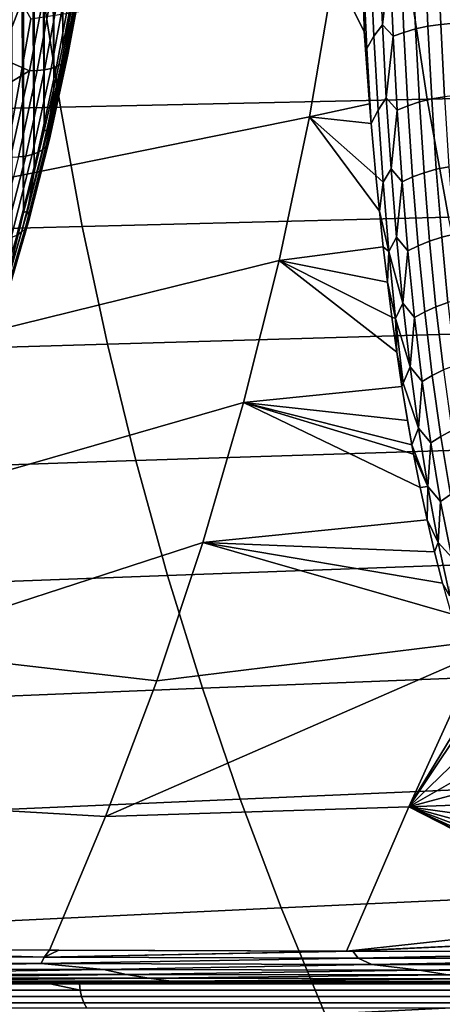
# Model space of a CAD drawing. Header units: metres. Extents: x -240 to 45, y -77 to 27.
# Tile 363 of 656: x -187.98 to -185.96, y -7.75 to -3.04. Entities that reach past the tile are written whole.
import ezdxf

# ---------------------------------------------------------------- set-up
doc = ezdxf.new("R2010")
doc.units = ezdxf.units.M
doc.layers.add('solid_102011X2', color=7, linetype='CONTINUOUS')

msp = doc.modelspace()

# ---------------------------------------------------------------- linework, layer by layer
at = {"layer": 'solid_102011X2'}
for points in [[(-188.013504, 4.148294, 285.377258), (-187.959869, -3.959072, 285.495972), (-188.013824, -4.149368, 285.376556)], [(-188.013504, 4.148294, 285.377258), (-187.959564, 3.957943, 285.496643), (-187.959869, -3.959072, 285.495972)], [(-187.959564, 3.957943, 285.496643), (-187.908554, -3.764963, 285.609528), (-187.959869, -3.959072, 285.495972)], [(-187.959564, 3.957943, 285.496643), (-187.908249, 3.763779, 285.610199), (-187.908554, -3.764963, 285.609528)], [(-187.908249, 3.763779, 285.610199), (-187.859894, -3.56711, 285.717194), (-187.908554, -3.764963, 285.609528)], [(-187.908249, 3.763779, 285.610199), (-187.859589, 3.565869, 285.717865), (-187.859894, -3.56711, 285.717194)], [(-187.859589, 3.565869, 285.717865), (-187.81398, -3.366022, 285.818817), (-187.859894, -3.56711, 285.717194)], [(-187.859589, 3.565869, 285.717865), (-187.81369, 3.364723, 285.819458), (-187.81398, -3.366022, 285.818817)], [(-187.81369, 3.364723, 285.819458), (-187.770813, -3.16177, 285.914307), (-187.81398, -3.366022, 285.818817)], [(-187.81369, 3.364723, 285.819458), (-187.770538, 3.160412, 285.914917), (-187.770813, -3.16177, 285.914307)], [(-187.770538, 3.160412, 285.914917), (-187.730484, -2.954859, 286.003571), (-187.770813, -3.16177, 285.914307)], [(-188.064392, -3.091909, 286.451355), (-187.91713, -2.819909, 286.510193), (-187.917892, -2.696887, 286.567932)], [(-188.064392, -3.091909, 286.451355), (-187.917892, -2.696887, 286.567932), (-187.982956, -2.766685, 286.578064)], [(-186.283478, -3.115453, 290.627899), (-186.300201, -2.750636, 290.443787), (-186.258621, -2.702781, 290.471619), (-186.242935, -3.061804, 290.651337)], [(-186.242935, -3.061804, 290.651337), (-186.258621, -2.702781, 290.471619), (-186.207977, -2.751969, 290.539001)], [(-186.099197, -2.721621, 290.591522), (-186.083923, -3.08142, 290.778625), (-186.139786, -3.097639, 290.756073), (-186.155472, -2.735764, 290.568542)], [(-186.040039, -2.710536, 290.607941), (-186.025055, -3.068585, 290.794861), (-186.083923, -3.08142, 290.778625), (-186.099197, -2.721621, 290.591522)], [(-185.978882, -2.702682, 290.617554), (-185.964111, -3.059335, 290.804535), (-186.025055, -3.068585, 290.794861), (-186.040039, -2.710536, 290.607941)], [(-185.916702, -2.698182, 290.620239), (-185.902023, -3.053814, 290.807434), (-185.964111, -3.059335, 290.804535), (-185.978882, -2.702682, 290.617554)], [(-188.061768, -3.799619, 287.55545), (-188.215012, -3.164556, 286.940491), (-188.071594, -2.771645, 287.062225), (-187.923355, -3.032833, 287.460938)], [(-187.678711, -2.756894, 286.125549), (-187.755402, -3.168666, 285.955841), (-187.730484, -2.954859, 286.003571), (-187.692993, -2.745402, 286.086548)], [(-187.671082, -2.772941, 286.164551), (-187.74823, -3.18711, 285.993835), (-187.755402, -3.168666, 285.955841), (-187.678711, -2.756894, 286.125549)], [(-187.669464, -2.788327, 286.204498), (-187.74704, -3.204795, 286.032837), (-187.74823, -3.18711, 285.993835), (-187.671082, -2.772941, 286.164551)], [(-186.473053, -2.80953, 290.158752), (-186.3508, -2.747492, 290.3638), (-186.335571, -2.803242, 290.412781), (-186.329498, -3.093837, 290.544739)], [(-186.317673, -3.174329, 290.601837), (-186.335571, -2.803242, 290.412781), (-186.300201, -2.750636, 290.443787), (-186.283478, -3.115453, 290.627899)], [(-186.242935, -3.061804, 290.651337), (-186.207977, -2.751969, 290.539001), (-186.191818, -3.116127, 290.72702)], [(-186.207977, -2.751969, 290.539001), (-186.155472, -2.735764, 290.568542), (-186.139786, -3.097639, 290.756073), (-186.191818, -3.116127, 290.72702)], [(-187.91713, -2.819909, 286.510193), (-188.072205, -3.219596, 286.385712), (-187.930878, -3.282021, 286.288635), (-187.85144, -2.855517, 286.464417)], [(-188.064392, -3.091909, 286.451355), (-188.072205, -3.219596, 286.385712), (-187.91713, -2.819909, 286.510193)], [(-186.473053, -2.80953, 290.158752), (-186.591965, -3.502624, 290.241058), (-188.061768, -3.799619, 287.55545), (-187.923355, -3.032833, 287.460938)], [(-187.700363, -2.827486, 286.322021), (-187.779037, -3.249803, 286.147949), (-187.762604, -3.236464, 286.110687), (-187.684265, -2.815881, 286.284058)], [(-187.684265, -2.815881, 286.284058), (-187.762604, -3.236464, 286.110687), (-187.751862, -3.221359, 286.072083), (-187.673889, -2.802738, 286.244629)], [(-187.673889, -2.802738, 286.244629), (-187.751862, -3.221359, 286.072083), (-187.74704, -3.204795, 286.032837), (-187.669464, -2.788327, 286.204498)], [(-186.591965, -3.502624, 290.241058), (-186.473053, -2.80953, 290.158752), (-186.329498, -3.093837, 290.544739), (-186.304138, -3.439207, 290.75)], [(-186.329498, -3.093837, 290.544739), (-186.335571, -2.803242, 290.412781), (-186.317673, -3.174329, 290.601837)], [(-184.339905, -2.816888, 341.182373), (-186.114471, -2.848456, 339.702911), (-186.028244, -3.417705, 339.615143), (-184.255844, -3.379834, 341.094543)], [(-187.893433, -3.2807, 286.268738), (-187.814011, -2.854368, 286.444489), (-187.85144, -2.855517, 286.464417), (-187.930878, -3.282021, 286.288635)], [(-187.814011, -2.854368, 286.444489), (-187.893433, -3.2807, 286.268738), (-187.858612, -3.276711, 286.24408), (-187.779297, -2.850897, 286.419617)], [(-186.114471, -2.848456, 339.702911), (-187.870819, -2.880332, 338.203003), (-187.782394, -3.455945, 338.115295), (-186.028244, -3.417705, 339.615143)], [(-187.779297, -2.850897, 286.419617), (-187.858612, -3.276711, 286.24408), (-187.82753, -3.270133, 286.215332), (-187.748383, -2.845174, 286.390503)], [(-187.748383, -2.845174, 286.390503), (-187.82753, -3.270133, 286.215332), (-187.800827, -3.261102, 286.183075), (-187.721893, -2.837317, 286.357758)], [(-187.721893, -2.837317, 286.357758), (-187.800827, -3.261102, 286.183075), (-187.779037, -3.249803, 286.147949), (-187.700363, -2.827486, 286.322021)], [(-187.870819, -2.880332, 338.203003), (-189.60817, -2.912509, 336.683746), (-189.517532, -3.494543, 336.5961), (-187.782394, -3.455945, 338.115295)], [(-187.755402, -3.168666, 285.955841), (-187.770813, -3.16177, 285.914307), (-187.730484, -2.954859, 286.003571)], [(-186.263428, -3.470244, 290.832184), (-186.283478, -3.115453, 290.627899), (-186.242935, -3.061804, 290.651337), (-186.224075, -3.411156, 290.8508)], [(-186.224075, -3.411156, 290.8508), (-186.242935, -3.061804, 290.651337), (-186.191818, -3.116127, 290.72702)], [(-185.964111, -3.059335, 290.804535), (-185.946136, -3.405612, 291.011597), (-186.006851, -3.416324, 291.002014), (-186.025055, -3.068585, 290.794861)], [(-185.902023, -3.053814, 290.807434), (-185.884171, -3.398973, 291.014679), (-185.946136, -3.405612, 291.011597), (-185.964111, -3.059335, 290.804535)], [(-186.329498, -3.093837, 290.544739), (-186.317673, -3.174329, 290.601837), (-186.304138, -3.439207, 290.75)], [(-186.191818, -3.116127, 290.72702), (-186.139786, -3.097639, 290.756073), (-186.120789, -3.449237, 290.963928), (-186.172287, -3.469982, 290.935486)], [(-186.083923, -3.08142, 290.778625), (-186.065384, -3.430942, 290.986023), (-186.120789, -3.449237, 290.963928), (-186.139786, -3.097639, 290.756073)], [(-186.025055, -3.068585, 290.794861), (-186.006851, -3.416324, 291.002014), (-186.065384, -3.430942, 290.986023), (-186.083923, -3.08142, 290.778625)], [(-186.296387, -3.533938, 290.810791), (-186.317673, -3.174329, 290.601837), (-186.283478, -3.115453, 290.627899), (-186.263428, -3.470244, 290.832184)], [(-186.224075, -3.411156, 290.8508), (-186.191818, -3.116127, 290.72702), (-186.172287, -3.469982, 290.935486)], [(-187.755402, -3.168666, 285.955841), (-187.842606, -3.567929, 285.762878), (-187.81398, -3.366022, 285.818817), (-187.770813, -3.16177, 285.914307)], [(-187.74823, -3.18711, 285.993835), (-187.835938, -3.588697, 285.799774), (-187.842606, -3.567929, 285.762878), (-187.755402, -3.168666, 285.955841)], [(-187.74704, -3.204795, 286.032837), (-187.835236, -3.60861, 285.837708), (-187.835938, -3.588697, 285.799774), (-187.74823, -3.18711, 285.993835)], [(-186.304138, -3.439207, 290.75), (-186.317673, -3.174329, 290.601837), (-186.296387, -3.533938, 290.810791)], [(-188.072205, -3.219596, 286.385712), (-188.157394, -3.417615, 286.316071), (-187.930878, -3.282021, 286.288635)], [(-187.800827, -3.261102, 286.183075), (-187.890564, -3.672013, 285.984497), (-187.868454, -3.659289, 285.950073), (-187.779037, -3.249803, 286.147949)], [(-187.779037, -3.249803, 286.147949), (-187.868454, -3.659289, 285.950073), (-187.851654, -3.64427, 285.913605), (-187.762604, -3.236464, 286.110687)], [(-187.762604, -3.236464, 286.110687), (-187.851654, -3.64427, 285.913605), (-187.840515, -3.627261, 285.875916), (-187.751862, -3.221359, 286.072083)], [(-187.751862, -3.221359, 286.072083), (-187.840515, -3.627261, 285.875916), (-187.835236, -3.60861, 285.837708), (-187.74704, -3.204795, 286.032837)], [(-188.157394, -3.417615, 286.316071), (-188.247406, -3.613889, 286.241455), (-188.021194, -3.695567, 286.088776), (-187.930878, -3.282021, 286.288635)], [(-187.983704, -3.694081, 286.06897), (-187.893433, -3.2807, 286.268738), (-187.930878, -3.282021, 286.288635), (-188.021194, -3.695567, 286.088776)], [(-187.893433, -3.2807, 286.268738), (-187.983704, -3.694081, 286.06897), (-187.948776, -3.689588, 286.044556), (-187.858612, -3.276711, 286.24408)], [(-187.858612, -3.276711, 286.24408), (-187.948776, -3.689588, 286.044556), (-187.917526, -3.682182, 286.016205), (-187.82753, -3.270133, 286.215332)], [(-187.82753, -3.270133, 286.215332), (-187.917526, -3.682182, 286.016205), (-187.890564, -3.672013, 285.984497), (-187.800827, -3.261102, 286.183075)], [(-187.842606, -3.567929, 285.762878), (-187.859894, -3.56711, 285.717194), (-187.81398, -3.366022, 285.818817)], [(-184.255844, -3.379834, 341.094543), (-186.028244, -3.417705, 339.615143), (-185.926392, -3.981674, 339.511505), (-184.15657, -3.937562, 340.990845)], [(-186.028244, -3.417705, 339.615143), (-187.782394, -3.455945, 338.115295), (-187.677963, -4.026214, 338.011749), (-185.926392, -3.981674, 339.511505)], [(-186.591965, -3.502624, 290.241058), (-186.304138, -3.439207, 290.75), (-186.296387, -3.533938, 290.810791)], [(-186.239731, -3.814237, 291.055328), (-186.263428, -3.470244, 290.832184), (-186.224075, -3.411156, 290.8508), (-186.201736, -3.750099, 291.068787)], [(-186.201736, -3.750099, 291.068787), (-186.224075, -3.411156, 290.8508), (-186.172287, -3.469982, 290.935486)], [(-186.065384, -3.430942, 290.986023), (-186.043213, -3.769407, 291.212341), (-186.098145, -3.789769, 291.190826), (-186.120789, -3.449237, 290.963928)], [(-186.006851, -3.416324, 291.002014), (-185.985077, -3.752983, 291.227936), (-186.043213, -3.769407, 291.212341), (-186.065384, -3.430942, 290.986023)], [(-185.946136, -3.405612, 291.011597), (-185.924637, -3.740754, 291.237427), (-185.985077, -3.752983, 291.227936), (-186.006851, -3.416324, 291.002014)], [(-187.782394, -3.455945, 338.115295), (-189.517532, -3.494543, 336.5961), (-189.410507, -4.071171, 336.492615), (-187.677963, -4.026214, 338.011749)], [(-186.274139, -3.782971, 290.980347), (-186.296387, -3.533938, 290.810791), (-186.263428, -3.470244, 290.832184), (-186.239731, -3.814237, 291.055328)], [(-186.201736, -3.750099, 291.068787), (-186.172287, -3.469982, 290.935486), (-186.149063, -3.812739, 291.163025)], [(-186.172287, -3.469982, 290.935486), (-186.120789, -3.449237, 290.963928), (-186.098145, -3.789769, 291.190826), (-186.149063, -3.812739, 291.163025)], [(-186.591965, -3.502624, 290.241058), (-186.736618, -4.189252, 290.340179), (-188.230927, -4.558288, 287.669586), (-188.061768, -3.799619, 287.55545)], [(-186.736618, -4.189252, 290.340179), (-186.591965, -3.502624, 290.241058), (-186.257217, -3.953996, 291.105133), (-186.238846, -4.124126, 291.23642)], [(-186.591965, -3.502624, 290.241058), (-186.296387, -3.533938, 290.810791), (-186.274139, -3.782971, 290.980347)], [(-186.591965, -3.502624, 290.241058), (-186.274139, -3.782971, 290.980347), (-186.257217, -3.953996, 291.105133)], [(-187.842606, -3.567929, 285.762878), (-187.939957, -3.953106, 285.547455), (-187.908554, -3.764963, 285.609528), (-187.859894, -3.56711, 285.717194)], [(-187.835938, -3.588697, 285.799774), (-187.933853, -3.976116, 285.583069), (-187.939957, -3.953106, 285.547455), (-187.842606, -3.567929, 285.762878)], [(-187.851654, -3.64427, 285.913605), (-187.951096, -4.037688, 285.693573), (-187.939484, -4.018843, 285.656891), (-187.840515, -3.627261, 285.875916)], [(-187.840515, -3.627261, 285.875916), (-187.939484, -4.018843, 285.656891), (-187.933685, -3.998179, 285.619812), (-187.835236, -3.60861, 285.837708)], [(-187.835236, -3.60861, 285.837708), (-187.933685, -3.998179, 285.619812), (-187.933853, -3.976116, 285.583069), (-187.835938, -3.588697, 285.799774)], [(-187.917526, -3.682182, 286.016205), (-188.01799, -4.079693, 285.793884), (-187.990753, -4.068427, 285.762787), (-187.890564, -3.672013, 285.984497)], [(-187.890564, -3.672013, 285.984497), (-187.990753, -4.068427, 285.762787), (-187.968307, -4.054329, 285.729126), (-187.868454, -3.659289, 285.950073)], [(-187.868454, -3.659289, 285.950073), (-187.968307, -4.054329, 285.729126), (-187.951096, -4.037688, 285.693573), (-187.851654, -3.64427, 285.913605)], [(-187.983704, -3.694081, 286.06897), (-188.084503, -4.092877, 285.845917), (-188.049454, -4.087899, 285.821777), (-187.948776, -3.689588, 286.044556)], [(-187.948776, -3.689588, 286.044556), (-188.049454, -4.087899, 285.821777), (-188.01799, -4.079693, 285.793884), (-187.917526, -3.682182, 286.016205)], [(-187.939957, -3.953106, 285.547455), (-187.959869, -3.959072, 285.495972), (-187.908554, -3.764963, 285.609528)], [(-186.212082, -4.146749, 291.296082), (-186.239731, -3.814237, 291.055328), (-186.201736, -3.750099, 291.068787), (-186.175598, -4.077951, 291.304016)], [(-186.175598, -4.077951, 291.304016), (-186.201736, -3.750099, 291.068787), (-186.149063, -3.812739, 291.163025)], [(-185.985077, -3.752983, 291.227936), (-185.959381, -4.077935, 291.471375), (-186.01709, -4.096179, 291.456207), (-186.043213, -3.769407, 291.212341)], [(-185.924637, -3.740754, 291.237427), (-185.899231, -4.064143, 291.480621), (-185.959381, -4.077935, 291.471375), (-185.985077, -3.752983, 291.227936)], [(-186.257217, -3.953996, 291.105133), (-186.274139, -3.782971, 290.980347), (-186.239731, -3.814237, 291.055328)], [(-186.257217, -3.953996, 291.105133), (-186.239731, -3.814237, 291.055328), (-186.212082, -4.146749, 291.296082)], [(-186.175598, -4.077951, 291.304016), (-186.149063, -3.812739, 291.163025), (-186.12178, -4.143742, 291.408356)], [(-186.149063, -3.812739, 291.163025), (-186.098145, -3.789769, 291.190826), (-186.071472, -4.118589, 291.435394), (-186.12178, -4.143742, 291.408356)], [(-186.043213, -3.769407, 291.212341), (-186.01709, -4.096179, 291.456207), (-186.071472, -4.118589, 291.435394), (-186.098145, -3.789769, 291.190826)], [(-187.939957, -3.953106, 285.547455), (-188.047073, -4.322676, 285.310425), (-187.959869, -3.959072, 285.495972)], [(-187.933853, -3.976116, 285.583069), (-188.041595, -4.347837, 285.344666), (-188.047073, -4.322676, 285.310425), (-187.939957, -3.953106, 285.547455)], [(-186.238846, -4.124126, 291.23642), (-186.257217, -3.953996, 291.105133), (-186.212082, -4.146749, 291.296082)], [(-187.939484, -4.018843, 285.656891), (-188.04837, -4.394559, 285.415924), (-188.042023, -4.371963, 285.380066), (-187.933685, -3.998179, 285.619812)], [(-188.047073, -4.322676, 285.310425), (-188.013824, -4.149368, 285.376556), (-187.959869, -3.959072, 285.495972)], [(-187.933685, -3.998179, 285.619812), (-188.042023, -4.371963, 285.380066), (-188.041595, -4.347837, 285.344666), (-187.933853, -3.976116, 285.583069)], [(-185.926392, -3.981674, 339.511505), (-187.677963, -4.026214, 338.011749), (-187.557693, -4.590265, 337.892487), (-185.809113, -4.539497, 339.392151)], [(-187.677963, -4.026214, 338.011749), (-189.410507, -4.071171, 336.492615), (-189.287247, -4.641506, 336.373444), (-187.557693, -4.590265, 337.892487)], [(-187.968307, -4.054329, 285.729126), (-188.078171, -4.433363, 285.485992), (-188.060501, -4.415166, 285.451477), (-187.951096, -4.037688, 285.693573)], [(-187.951096, -4.037688, 285.693573), (-188.060501, -4.415166, 285.451477), (-188.04837, -4.394559, 285.415924), (-187.939484, -4.018843, 285.656891)], [(-187.990753, -4.068427, 285.762787), (-188.100998, -4.448779, 285.518829), (-188.078171, -4.433363, 285.485992), (-187.968307, -4.054329, 285.729126)], [(-186.212082, -4.146749, 291.296082), (-186.175598, -4.077951, 291.304016), (-186.145294, -4.394326, 291.555389)], [(-186.145294, -4.394326, 291.555389), (-186.175598, -4.077951, 291.304016), (-186.12178, -4.143742, 291.408356)], [(-186.01709, -4.096179, 291.456207), (-185.986603, -4.410898, 291.716461), (-186.040405, -4.435331, 291.696411), (-186.071472, -4.118589, 291.435394)], [(-185.959381, -4.077935, 291.471375), (-185.929352, -4.39083, 291.731079), (-185.986603, -4.410898, 291.716461), (-186.01709, -4.096179, 291.456207)], [(-185.899231, -4.064143, 291.480621), (-185.869537, -4.37544, 291.73999), (-185.929352, -4.39083, 291.731079), (-185.959381, -4.077935, 291.471375)], [(-186.736618, -4.189252, 290.340179), (-186.238846, -4.124126, 291.23642), (-186.218979, -4.293271, 291.374176)], [(-186.218979, -4.293271, 291.374176), (-186.238846, -4.124126, 291.23642), (-186.212082, -4.146749, 291.296082)], [(-186.145294, -4.394326, 291.555389), (-186.12178, -4.143742, 291.408356), (-186.090042, -4.462621, 291.670258)], [(-186.12178, -4.143742, 291.408356), (-186.071472, -4.118589, 291.435394), (-186.040405, -4.435331, 291.696411), (-186.090042, -4.462621, 291.670258)], [(-186.736618, -4.189252, 290.340179), (-186.906738, -4.86839, 290.455597), (-188.430496, -5.307513, 287.802582), (-188.230927, -4.558288, 287.669586)], [(-186.906738, -4.86839, 290.455597), (-186.736618, -4.189252, 290.340179), (-186.174316, -4.627668, 291.66925), (-186.149353, -4.792575, 291.826508)], [(-186.736618, -4.189252, 290.340179), (-186.218979, -4.293271, 291.374176), (-186.19751, -4.461189, 291.518463)], [(-186.736618, -4.189252, 290.340179), (-186.19751, -4.461189, 291.518463), (-186.174316, -4.627668, 291.66925)], [(-186.218979, -4.293271, 291.374176), (-186.212082, -4.146749, 291.296082), (-186.180099, -4.4674, 291.553253)], [(-186.180099, -4.4674, 291.553253), (-186.212082, -4.146749, 291.296082), (-186.145294, -4.394326, 291.555389)], [(-186.19751, -4.461189, 291.518463), (-186.218979, -4.293271, 291.374176), (-186.180099, -4.4674, 291.553253)], [(-186.180099, -4.4674, 291.553253), (-186.145294, -4.394326, 291.555389), (-186.110504, -4.698903, 291.821747)], [(-186.110504, -4.698903, 291.821747), (-186.145294, -4.394326, 291.555389), (-186.090042, -4.462621, 291.670258)], [(-185.986603, -4.410898, 291.716461), (-185.951385, -4.713232, 291.991852), (-186.004562, -4.739655, 291.972687), (-186.040405, -4.435331, 291.696411)], [(-185.929352, -4.39083, 291.731079), (-185.894623, -4.691344, 292.005768), (-185.951385, -4.713232, 291.991852), (-185.986603, -4.410898, 291.716461)], [(-186.174316, -4.627668, 291.66925), (-186.19751, -4.461189, 291.518463), (-186.180099, -4.4674, 291.553253)], [(-186.143448, -4.775858, 291.825653), (-186.180099, -4.4674, 291.553253), (-186.110504, -4.698903, 291.821747)], [(-186.174316, -4.627668, 291.66925), (-186.180099, -4.4674, 291.553253), (-186.143448, -4.775858, 291.825653)], [(-186.110504, -4.698903, 291.821747), (-186.090042, -4.462621, 291.670258), (-186.053497, -4.76903, 291.947479)], [(-186.090042, -4.462621, 291.670258), (-186.040405, -4.435331, 291.696411), (-186.004562, -4.739655, 291.972687), (-186.053497, -4.76903, 291.947479)], [(-185.809113, -4.539497, 339.392151), (-187.557693, -4.590265, 337.892487), (-187.421799, -5.147224, 337.75769), (-185.67659, -5.090312, 339.257294)], [(-187.557693, -4.590265, 337.892487), (-189.287247, -4.641506, 336.373444), (-189.147964, -5.204665, 336.238739), (-187.421799, -5.147224, 337.75769)], [(-186.149353, -4.792575, 291.826508), (-186.174316, -4.627668, 291.66925), (-186.143448, -4.775858, 291.825653)], [(-186.143448, -4.775858, 291.825653), (-186.110504, -4.698903, 291.821747), (-186.070892, -4.991354, 292.101929)], [(-186.070892, -4.991354, 292.101929), (-186.110504, -4.698903, 291.821747), (-186.053497, -4.76903, 291.947479)], [(-186.053497, -4.76903, 291.947479), (-186.004562, -4.739655, 291.972687), (-185.963577, -5.031213, 292.262939), (-186.011795, -5.062616, 292.23877)], [(-185.951385, -4.713232, 291.991852), (-185.911057, -5.00284, 292.281097), (-185.963577, -5.031213, 292.262939), (-186.004562, -4.739655, 291.972687)], [(-186.906738, -4.86839, 290.455597), (-186.149353, -4.792575, 291.826508), (-186.122421, -4.955578, 291.990234)], [(-186.149353, -4.792575, 291.826508), (-186.143448, -4.775858, 291.825653), (-186.070892, -4.991354, 292.101929), (-186.101852, -5.07159, 292.111877)], [(-186.149353, -4.792575, 291.826508), (-186.101852, -5.07159, 292.111877), (-186.122421, -4.955578, 291.990234)], [(-186.070892, -4.991354, 292.101929), (-186.053497, -4.76903, 291.947479), (-186.011795, -5.062616, 292.23877)], [(-186.906738, -4.86839, 290.455597), (-187.102005, -5.539014, 290.586761), (-188.660141, -6.045969, 287.953796), (-188.430496, -5.307513, 287.802582)], [(-187.102005, -5.539014, 290.586761), (-186.906738, -4.86839, 290.455597), (-186.062439, -5.275097, 292.336487), (-186.029144, -5.431076, 292.518768)], [(-186.906738, -4.86839, 290.455597), (-186.101852, -5.07159, 292.111877), (-186.093506, -5.116616, 292.160309)], [(-186.906738, -4.86839, 290.455597), (-186.122421, -4.955578, 291.990234), (-186.101852, -5.07159, 292.111877)], [(-186.906738, -4.86839, 290.455597), (-186.093506, -5.116616, 292.160309), (-186.062439, -5.275097, 292.336487)], [(-186.101852, -5.07159, 292.111877), (-186.070892, -4.991354, 292.101929), (-186.026138, -5.271368, 292.394836)], [(-186.026138, -5.271368, 292.394836), (-186.070892, -4.991354, 292.101929), (-186.011795, -5.062616, 292.23877)], [(-186.011795, -5.062616, 292.23877), (-185.963577, -5.031213, 292.262939), (-185.917099, -5.309713, 292.56601), (-185.964554, -5.343081, 292.542999)], [(-185.911057, -5.00284, 292.281097), (-185.86528, -5.279437, 292.583069), (-185.917099, -5.309713, 292.56601), (-185.963577, -5.031213, 292.262939)], [(-186.093506, -5.116616, 292.160309), (-186.101852, -5.07159, 292.111877), (-186.026138, -5.271368, 292.394836)], [(-186.026138, -5.271368, 292.394836), (-186.011795, -5.062616, 292.23877), (-185.964554, -5.343081, 292.542999)], [(-185.67659, -5.090312, 339.257294), (-187.421799, -5.147224, 337.75769), (-187.270462, -5.696226, 337.607605), (-185.528992, -5.633263, 339.107086)], [(-186.062439, -5.275097, 292.336487), (-186.093506, -5.116616, 292.160309), (-186.026138, -5.271368, 292.394836)], [(-187.421799, -5.147224, 337.75769), (-189.147964, -5.204665, 336.238739), (-188.992859, -5.759771, 336.088776), (-187.270462, -5.696226, 337.607605)], [(-186.029144, -5.431076, 292.518768), (-186.062439, -5.275097, 292.336487), (-186.026138, -5.271368, 292.394836)], [(-186.029144, -5.431076, 292.518768), (-186.026138, -5.271368, 292.394836), (-185.975876, -5.538744, 292.699463)], [(-185.975876, -5.538744, 292.699463), (-186.026138, -5.271368, 292.394836), (-185.964554, -5.343081, 292.542999)], [(-185.964554, -5.343081, 292.542999), (-185.917099, -5.309713, 292.56601), (-185.8647, -5.574974, 292.880859), (-185.911346, -5.610243, 292.8591)], [(-185.975876, -5.538744, 292.699463), (-185.964554, -5.343081, 292.542999), (-185.911346, -5.610243, 292.8591)], [(-187.102005, -5.539014, 290.586761), (-186.029144, -5.431076, 292.518768), (-185.9935, -5.583884, 292.706696)], [(-185.9935, -5.583884, 292.706696), (-186.029144, -5.431076, 292.518768), (-185.975876, -5.538744, 292.699463)], [(-188.660141, -6.045969, 287.953796), (-187.102005, -5.539014, 290.586761), (-187.322159, -6.200101, 290.733185)], [(-187.322159, -6.200101, 290.733185), (-187.102005, -5.539014, 290.586761), (-185.91478, -5.879599, 293.098999), (-185.87149, -6.021932, 293.302826)], [(-187.102005, -5.539014, 290.586761), (-185.9935, -5.583884, 292.706696), (-185.955414, -5.733579, 292.900299)], [(-187.102005, -5.539014, 290.586761), (-185.955414, -5.733579, 292.900299), (-185.91478, -5.879599, 293.098999)], [(-185.955414, -5.733579, 292.900299), (-185.9935, -5.583884, 292.706696), (-185.975876, -5.538744, 292.699463), (-185.919708, -5.793326, 293.014862)], [(-185.919708, -5.793326, 293.014862), (-185.975876, -5.538744, 292.699463), (-185.911346, -5.610243, 292.8591)], [(-185.528992, -5.633263, 339.107086), (-187.270462, -5.696226, 337.607605), (-187.103912, -6.236429, 337.442474), (-185.366562, -6.167518, 338.941803)], [(-187.270462, -5.696226, 337.607605), (-188.992859, -5.759771, 336.088776), (-188.822174, -6.305974, 335.923737), (-187.103912, -6.236429, 337.442474)], [(-187.566879, -6.850631, 290.894348), (-187.322159, -6.200101, 290.733185), (-185.87149, -6.021932, 293.302826), (-185.846375, -6.098958, 293.417603)], [(-187.566879, -6.850631, 290.894348), (-188.919525, -6.77233, 288.122528), (-188.660141, -6.045969, 287.953796), (-187.322159, -6.200101, 290.733185)], [(-187.566879, -6.850631, 290.894348), (-185.846375, -6.098958, 293.417603), (-185.825485, -6.160145, 293.51123), (-186.116074, -6.8031, 293.596405)], [(-185.366562, -6.167518, 338.941803), (-187.103912, -6.236429, 337.442474), (-186.92244, -6.766998, 337.262482), (-185.189575, -6.692252, 338.761688)], [(-186.116074, -6.8031, 293.596405), (-185.825485, -6.160145, 293.51123), (-185.788239, -6.263368, 293.674194)], [(-187.103912, -6.236429, 337.442474), (-188.822174, -6.305974, 335.923737), (-188.636185, -6.842428, 335.743866), (-186.92244, -6.766998, 337.262482)], [(-186.116074, -6.8031, 293.596405), (-185.788239, -6.263368, 293.674194), (-185.776642, -6.29409, 293.723969)], [(-186.116074, -6.8031, 293.596405), (-185.776642, -6.29409, 293.723969), (-185.712051, -6.330212, 293.868591), (-185.724915, -6.423525, 293.940674)], [(-186.116074, -6.8031, 293.596405), (-185.724915, -6.423525, 293.940674), (-185.670212, -6.548113, 294.160828)], [(-186.116074, -6.8031, 293.596405), (-185.670212, -6.548113, 294.160828), (-185.612442, -6.667833, 294.384277)], [(-186.116074, -6.8031, 293.596405), (-185.612442, -6.667833, 294.384277), (-185.551605, -6.78227, 294.610291)], [(-185.189575, -6.692252, 338.761688), (-186.92244, -6.766998, 337.262482), (-186.726288, -7.287106, 337.067963), (-184.998276, -7.206646, 338.567017)], [(-188.919525, -6.77233, 288.122528), (-187.566879, -6.850631, 290.894348), (-187.835587, -7.489721, 291.070038), (-189.208084, -7.485403, 288.308441)], [(-186.92244, -6.766998, 337.262482), (-188.636185, -6.842428, 335.743866), (-188.43515, -7.368297, 335.5495), (-186.726288, -7.287106, 337.067963)], [(-186.116074, -6.8031, 293.596405), (-185.551605, -6.78227, 294.610291), (-185.487579, -6.89151, 294.838837)], [(-187.566879, -6.850631, 290.894348), (-186.116074, -6.8031, 293.596405), (-186.414917, -7.49365, 293.79245), (-187.835587, -7.489721, 291.070038)], [(-185.199585, -7.272457, 295.767212), (-185.119705, -7.353281, 296.000641), (-186.414917, -7.49365, 293.79245), (-186.116074, -6.8031, 293.596405)], [(-186.116074, -6.8031, 293.596405), (-185.222214, -7.247894, 295.699402), (-185.199585, -7.272457, 295.767212)], [(-186.116074, -6.8031, 293.596405), (-185.276413, -7.185753, 295.533691), (-185.222214, -7.247894, 295.699402)], [(-186.116074, -6.8031, 293.596405), (-185.349976, -7.093349, 295.300995), (-185.276413, -7.185753, 295.533691)], [(-186.116074, -6.8031, 293.596405), (-185.487579, -6.89151, 294.838837), (-185.42041, -6.995167, 295.069061)], [(-186.116074, -6.8031, 293.596405), (-185.42041, -6.995167, 295.069061), (-185.349976, -7.093349, 295.300995)], [(-184.998276, -7.206646, 338.567017), (-186.726288, -7.287106, 337.067963), (-186.515778, -7.795958, 336.859192), (-184.792984, -7.709916, 338.358093)], [(-186.726288, -7.287106, 337.067963), (-188.43515, -7.368297, 335.5495), (-188.219406, -7.882776, 335.340881), (-186.515778, -7.795958, 336.859192)], [(-185.036789, -7.428197, 296.233582), (-186.414917, -7.49365, 293.79245), (-185.119705, -7.353281, 296.000641)], [(-185.036789, -7.428197, 296.233582), (-186.383881, -7.493737, 293.850494), (-186.414917, -7.49365, 293.79245)], [(-185.036789, -7.428197, 296.233582), (-184.950668, -7.497324, 296.466217), (-186.383881, -7.493737, 293.850494)], [(-189.166382, -7.485528, 288.394379), (-187.859589, -7.523222, 291.068207), (-189.300858, -7.51919, 288.162964)], [(-189.208084, -7.485403, 288.308441), (-187.835587, -7.489721, 291.070038), (-189.166382, -7.485528, 288.394379)], [(-189.166382, -7.485528, 288.394379), (-187.835587, -7.489721, 291.070038), (-187.859589, -7.523222, 291.068207)], [(-187.835587, -7.489721, 291.070038), (-187.79097, -7.489846, 291.157562), (-187.859589, -7.523222, 291.068207)], [(-187.79097, -7.489846, 291.157562), (-186.414917, -7.49365, 293.79245), (-187.859589, -7.523222, 291.068207)], [(-187.835587, -7.489721, 291.070038), (-186.414917, -7.49365, 293.79245), (-187.79097, -7.489846, 291.157562)], [(-189.300858, -7.51919, 288.162964), (-187.859589, -7.523222, 291.068207), (-187.875, -7.55409, 291.09314), (-189.390457, -7.55027, 288.033722)], [(-187.859589, -7.523222, 291.068207), (-186.358337, -7.527081, 293.942871), (-187.875, -7.55409, 291.09314)], [(-186.358337, -7.527081, 293.942871), (-186.293015, -7.557724, 294.118683), (-187.875, -7.55409, 291.09314)], [(-186.414917, -7.49365, 293.79245), (-186.383881, -7.493737, 293.850494), (-187.859589, -7.523222, 291.068207)], [(-186.383881, -7.493737, 293.850494), (-186.358337, -7.527081, 293.942871), (-187.859589, -7.523222, 291.068207)], [(-186.383881, -7.493737, 293.850494), (-184.950668, -7.497324, 296.466217), (-186.358337, -7.527081, 293.942871)], [(-184.950668, -7.497324, 296.466217), (-184.816345, -7.527771, 296.744873), (-186.358337, -7.527081, 293.942871)], [(-186.358337, -7.527081, 293.942871), (-184.804565, -7.530297, 296.769562), (-186.293015, -7.557724, 294.118683)], [(-184.816345, -7.527771, 296.744873), (-184.804565, -7.530297, 296.769562), (-186.358337, -7.527081, 293.942871)], [(-184.804565, -7.530297, 296.769562), (-184.676788, -7.556091, 297.039459), (-186.293015, -7.557724, 294.118683)], [(-189.390457, -7.55027, 288.033722), (-187.875, -7.55409, 291.09314), (-189.027863, -7.578913, 288.846039)], [(-187.875, -7.55409, 291.09314), (-187.57663, -7.582032, 291.739777), (-189.027863, -7.578913, 288.846039)], [(-189.027863, -7.578913, 288.846039), (-187.57663, -7.582032, 291.739777), (-188.942825, -7.602743, 289.092407)], [(-187.57663, -7.582032, 291.739777), (-187.467087, -7.605362, 292.022797), (-188.942825, -7.602743, 289.092407)], [(-187.875, -7.55409, 291.09314), (-186.293015, -7.557724, 294.118683), (-187.57663, -7.582032, 291.739777)], [(-186.293015, -7.557724, 294.118683), (-186.065399, -7.58498, 294.6026), (-187.57663, -7.582032, 291.739777)], [(-187.57663, -7.582032, 291.739777), (-186.065399, -7.58498, 294.6026), (-187.467087, -7.605362, 292.022797)], [(-186.065399, -7.58498, 294.6026), (-185.929611, -7.607816, 294.921295), (-187.467087, -7.605362, 292.022797)], [(-184.676788, -7.556091, 297.039459), (-184.652008, -7.560748, 297.092224), (-186.293015, -7.557724, 294.118683)], [(-186.293015, -7.557724, 294.118683), (-184.652008, -7.560748, 297.092224), (-186.065399, -7.58498, 294.6026)], [(-184.652008, -7.560748, 297.092224), (-184.532318, -7.581548, 297.348541), (-186.065399, -7.58498, 294.6026)], [(-184.532318, -7.581548, 297.348541), (-184.493515, -7.587696, 297.432068), (-186.065399, -7.58498, 294.6026)], [(-186.065399, -7.58498, 294.6026), (-184.493515, -7.587696, 297.432068), (-185.929611, -7.607816, 294.921295)], [(-188.942825, -7.602743, 289.092407), (-187.467087, -7.605362, 292.022797), (-188.859787, -7.622052, 289.340271)], [(-187.467087, -7.605362, 292.022797), (-187.359253, -7.624112, 292.307343), (-188.859787, -7.622052, 289.340271)], [(-188.859787, -7.622052, 289.340271), (-187.359253, -7.624112, 292.307343), (-188.778351, -7.636493, 289.589081)], [(-187.359253, -7.624112, 292.307343), (-187.252777, -7.637944, 292.592773), (-188.778351, -7.636493, 289.589081)], [(-187.467087, -7.605362, 292.022797), (-185.929611, -7.607816, 294.921295), (-187.359253, -7.624112, 292.307343)], [(-185.929611, -7.607816, 294.921295), (-185.795227, -7.626017, 295.241486), (-187.359253, -7.624112, 292.307343)], [(-187.359253, -7.624112, 292.307343), (-185.795227, -7.626017, 295.241486), (-187.252777, -7.637944, 292.592773)], [(-185.795227, -7.626017, 295.241486), (-185.661911, -7.639257, 295.562469), (-187.252777, -7.637944, 292.592773)], [(-189.500153, -7.681287, 290.148132), (-189.503479, -7.65, 290.147156), (-187.831818, -7.65, 293.171692), (-187.688004, -7.681287, 293.422363)], [(-188.377487, -7.65, 290.588715), (-187.831818, -7.65, 293.171692), (-189.503479, -7.65, 290.147156)], [(-188.778351, -7.636493, 289.589081), (-187.252777, -7.637944, 292.592773), (-188.695267, -7.64581, 289.843811)], [(-187.252777, -7.637944, 292.592773), (-187.143845, -7.646613, 292.884857), (-188.695267, -7.64581, 289.843811)], [(-188.256714, -7.64987, 290.808044), (-188.695267, -7.64581, 289.843811), (-187.143845, -7.646613, 292.884857)], [(-188.256714, -7.64987, 290.808044), (-186.846268, -7.65, 293.543579), (-187.831818, -7.65, 293.171692), (-188.377487, -7.65, 290.588715)], [(-186.842209, -7.649969, 293.542053), (-188.256714, -7.64987, 290.808044), (-187.143845, -7.646613, 292.884857)], [(-186.842209, -7.649969, 293.542053), (-186.846268, -7.65, 293.543579), (-188.256714, -7.64987, 290.808044)], [(-187.831818, -7.65, 293.171692), (-187.690994, -7.65, 293.422028), (-187.688004, -7.681287, 293.422363)], [(-186.846268, -7.65, 293.543579), (-187.690994, -7.65, 293.422028), (-187.831818, -7.65, 293.171692)], [(-187.688004, -7.681287, 293.422363), (-187.690994, -7.65, 293.422028), (-185.832031, -7.65, 296.66745), (-185.82991, -7.681287, 296.666229)], [(-186.846268, -7.65, 293.543579), (-185.372192, -7.65, 296.248688), (-185.832031, -7.65, 296.66745), (-187.690994, -7.65, 293.422028)], [(-187.252777, -7.637944, 292.592773), (-185.661911, -7.639257, 295.562469), (-187.143845, -7.646613, 292.884857)], [(-185.661911, -7.639257, 295.562469), (-185.525253, -7.6473, 295.890808), (-187.143845, -7.646613, 292.884857)], [(-186.842209, -7.649969, 293.542053), (-187.143845, -7.646613, 292.884857), (-185.525253, -7.6473, 295.890808)], [(-185.525253, -7.6473, 295.890808), (-185.372192, -7.65, 296.248688), (-186.846268, -7.65, 293.543579), (-186.842209, -7.649969, 293.542053)], [(-189.493713, -7.711803, 290.144623), (-189.500153, -7.681287, 290.148132), (-187.688004, -7.681287, 293.422363), (-187.681625, -7.711803, 293.418762)], [(-189.483154, -7.740798, 290.138885), (-189.493713, -7.711803, 290.144623), (-187.681625, -7.711803, 293.418762), (-187.671158, -7.740798, 293.412872)], [(-187.681625, -7.711803, 293.418762), (-187.688004, -7.681287, 293.422363), (-185.82991, -7.681287, 296.666229), (-185.823578, -7.711803, 296.662537)], [(-187.671158, -7.740798, 293.412872), (-187.681625, -7.711803, 293.418762), (-185.823578, -7.711803, 296.662537), (-185.813187, -7.740798, 296.656494)], [(-184.792984, -7.709916, 338.358093), (-186.515778, -7.795958, 336.859192), (-186.291245, -8.292765, 336.636505), (-184.57399, -8.201282, 338.135223)], [(-189.46875, -7.767557, 290.131073), (-189.483154, -7.740798, 290.138885), (-187.671158, -7.740798, 293.412872), (-187.65686, -7.767557, 293.404816)], [(-187.65686, -7.767557, 293.404816), (-187.671158, -7.740798, 293.412872), (-185.813187, -7.740798, 296.656494), (-185.799026, -7.767557, 296.648254)]]:
    msp.add_3dface(points, dxfattribs=at)

doc.saveas('drawing.dxf')
